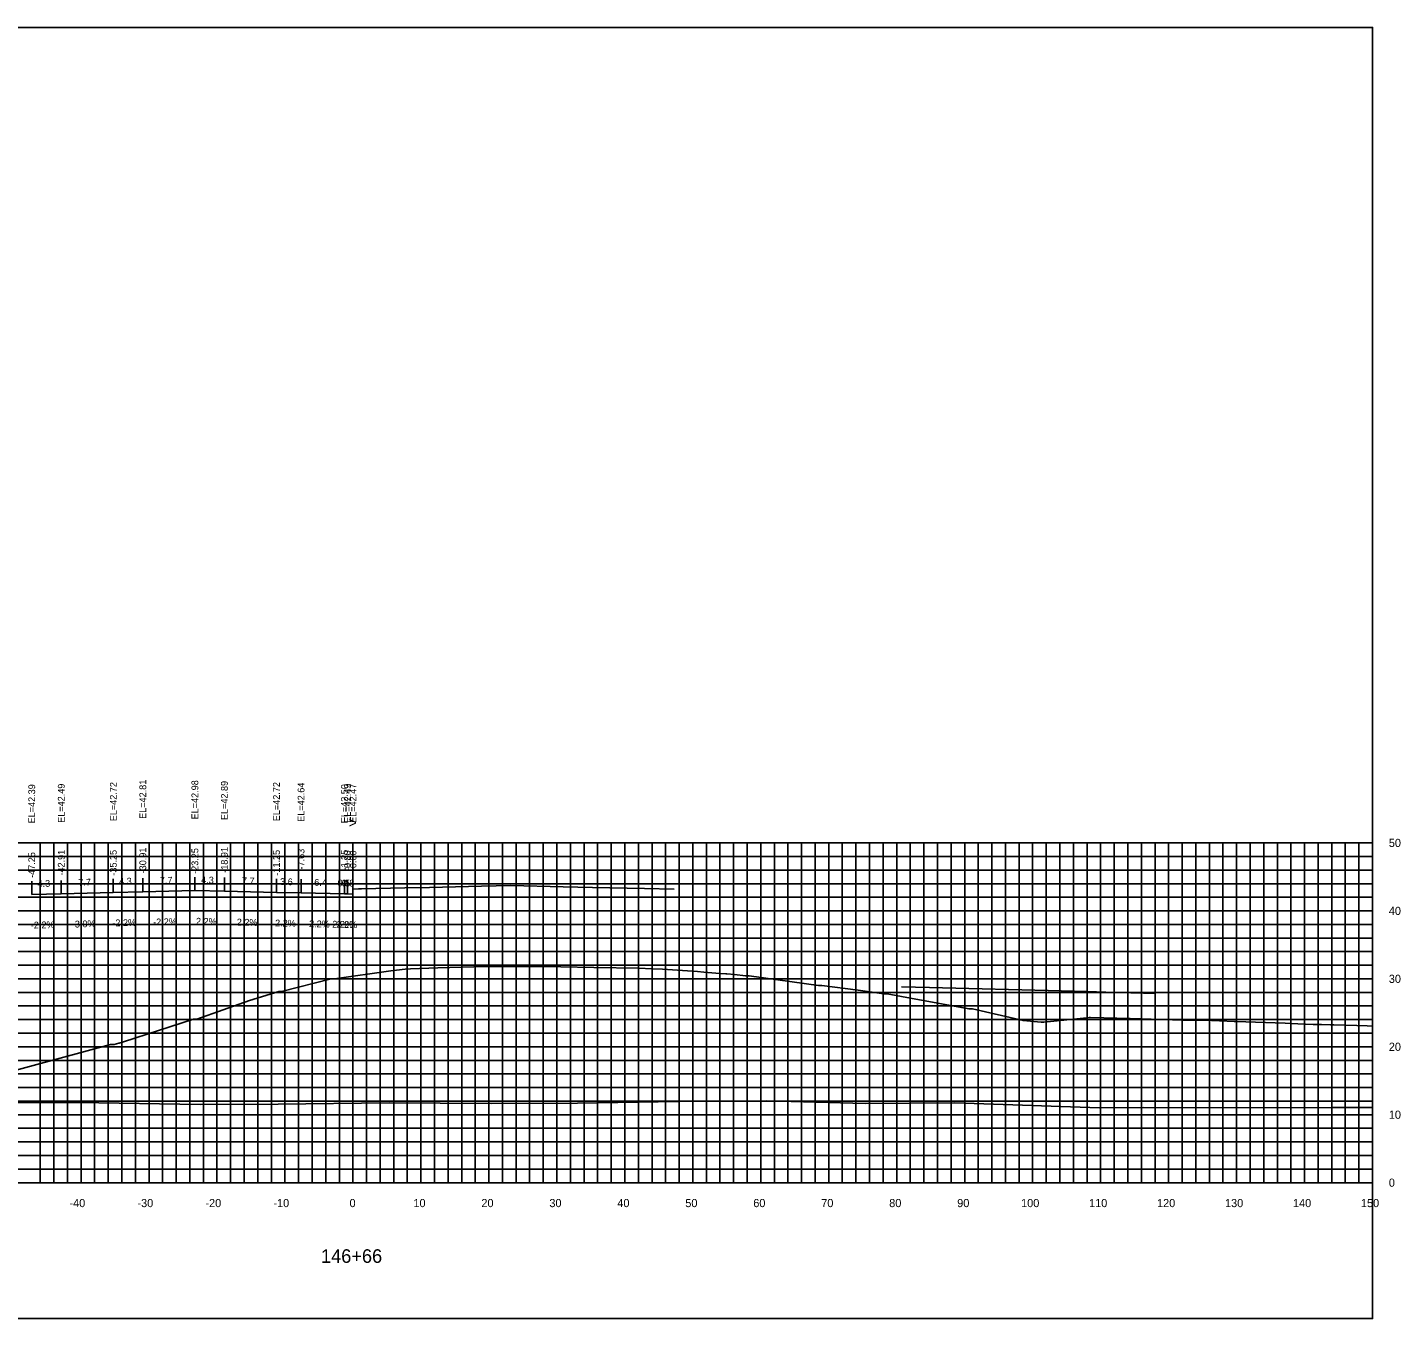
# Model space of a CAD drawing. Extents: x 1800880 to 1818864, y 245271 to 250560.
# Drawn here: x 1815699.4 to 1815901.4, y 248184.6 to 248374.6 of the extents above; entities that cross this region are included whole.
import ezdxf

# ---------------------------------------------------------------- set-up
doc = ezdxf.new("R2010")
doc.units = 0
for name, color, linetype in [('33', 7, 'Continuous'), ('ANNO-TXT', 7, 'Continuous'), ('AXIS', 7, 'Continuous'), ('CL-CNST', 7, 'Continuous'), ('DESIGN - DRAINAGE - Bridges', 7, 'Continuous'), ('Level 32', 7, 'Continuous'), ('Level 37', 7, 'Continuous'), ('Level 46', 7, 'Continuous'), ('Level 62', 7, 'Continuous'), ('SHT-BDR', 7, 'Continuous')]:
    doc.layers.add(name, color=color, linetype=linetype)

msp = doc.modelspace()

# ---------------------------------------------------------------- linework, layer by layer
at = {"layer": 'AXIS'}
msp.add_lwpolyline([(1815747.31, 248247.81), (1815748.11, 248247.82), (1815748.56, 248247.83), (1815754.94, 248247.97), (1815758.56, 248248.05), (1815766.22, 248248.22), (1815770.56, 248248.32), (1815778.22, 248248.15), (1815782.56, 248248.05), (1815790.22, 248247.89), (1815794.56, 248247.79)], dxfattribs=at)
at = {"layer": 'CL-CNST'}
msp.add_lwpolyline([(1815692.27, 248219.68), (1815711.65, 248224.92), (1815711.67, 248224.92), (1815712.2, 248224.94), (1815712.87, 248225.14), (1815712.91, 248225.15), (1815713.56, 248225.34), (1815723.84, 248228.65), (1815724.14, 248228.65), (1815724.36, 248228.65), (1815732.08, 248231.42), (1815736.43, 248232.72), (1815736.81, 248232.73), (1815744.13, 248234.61), (1815744.35, 248234.61), (1815744.6, 248234.61), (1815752.87, 248235.77), (1815754.98, 248236.01), (1815755.76, 248236.09), (1815759.81, 248236.21), (1815766.84, 248236.42), (1815770.57, 248236.39), (1815777.91, 248236.35), (1815782.75, 248236.27), (1815789.37, 248236.16), (1815791.26, 248236.09), (1815792.87, 248236.04), (1815797.99, 248235.66), (1815798.95, 248235.59), (1815801.31, 248235.4), (1815802.17, 248235.34), (1815802.34, 248235.32), (1815803.44, 248235.24), (1815805.07, 248235.05), (1815805.58, 248235.05), (1815815.82, 248233.62), (1815815.95, 248233.62), (1815816.31, 248233.63), (1815821.63, 248232.91), (1815825.41, 248232.37), (1815825.81, 248232.37), (1815825.91, 248232.37), (1815829.32, 248231.75), (1815837.94, 248230.2), (1815838.2, 248230.2), (1815838.44, 248230.2), (1815845.91, 248228.46), (1815848.57, 248228.22), (1815848.95, 248228.22), (1815855.3, 248228.88), (1815855.61, 248228.91), (1815855.81, 248228.92), (1815855.84, 248228.92), (1815861.64, 248228.76), (1815864.76, 248228.67), (1815869.44, 248228.52), (1815870.37, 248228.52), (1815871.21, 248228.52), (1815871.88, 248228.52), (1815872.41, 248228.52), (1815874.79, 248228.44), (1815874.84, 248228.44), (1815876.94, 248228.33), (1815877.18, 248228.33), (1815884.47, 248228.05), (1815886.32, 248227.99), (1815888.59, 248227.9), (1815889.78, 248227.87), (1815891.11, 248227.84), (1815891.45, 248227.83), (1815891.6, 248227.82), (1815891.63, 248227.82), (1815895, 248227.72), (1815896.5, 248227.68), (1815897.31, 248227.65)], dxfattribs=at)
at = {"layer": 'DESIGN - DRAINAGE - Bridges'}
for p, q in [((1815897.31, 248204.6), (1815897.31, 248254.6)), ((1815897.37, 248254.6), (1815897.31, 248254.6)), ((1815897.37, 248244.6), (1815897.31, 248244.6)), ((1815897.37, 248234.6), (1815897.31, 248234.6)), ((1815897.37, 248224.6), (1815897.31, 248224.6)), ((1815897.37, 248214.6), (1815897.31, 248214.6)), ((1815597.31, 248204.6), (1815897.31, 248204.6)), ((1815707.31, 248204.54), (1815707.31, 248204.6)), ((1815717.31, 248204.54), (1815717.31, 248204.6)), ((1815727.31, 248204.54), (1815727.31, 248204.6)), ((1815737.31, 248204.54), (1815737.31, 248204.6)), ((1815747.31, 248204.54), (1815747.31, 248204.6)), ((1815757.31, 248204.54), (1815757.31, 248204.6)), ((1815767.31, 248204.54), (1815767.31, 248204.6)), ((1815777.31, 248204.54), (1815777.31, 248204.6)), ((1815787.31, 248204.54), (1815787.31, 248204.6)), ((1815797.31, 248204.54), (1815797.31, 248204.6)), ((1815807.31, 248204.54), (1815807.31, 248204.6)), ((1815817.31, 248204.54), (1815817.31, 248204.6)), ((1815827.31, 248204.54), (1815827.31, 248204.6)), ((1815837.31, 248204.54), (1815837.31, 248204.6)), ((1815847.31, 248204.54), (1815847.31, 248204.6)), ((1815857.31, 248204.54), (1815857.31, 248204.6)), ((1815867.31, 248204.54), (1815867.31, 248204.6)), ((1815877.31, 248204.54), (1815877.31, 248204.6)), ((1815887.31, 248204.54), (1815887.31, 248204.6)), ((1815897.31, 248204.54), (1815897.31, 248204.6)), ((1815897.37, 248204.6), (1815897.31, 248204.6))]:
    msp.add_line(p, q, dxfattribs=at)
at = {"layer": 'Level 37'}
for p, q in [((1815700.06, 248246.99), (1815700.06, 248248.99)), ((1815704.4, 248247.09), (1815704.4, 248249.09)), ((1815712.06, 248247.32), (1815712.06, 248249.32)), ((1815716.4, 248247.42), (1815716.4, 248249.42)), ((1815724.06, 248247.58), (1815724.06, 248249.58)), ((1815728.4, 248247.49), (1815728.4, 248249.49)), ((1815736.06, 248247.32), (1815736.06, 248249.32)), ((1815739.68, 248247.24), (1815739.68, 248249.24)), ((1815746.06, 248247.1), (1815746.06, 248249.1)), ((1815746.51, 248247.09), (1815746.51, 248249.09)), ((1815747.31, 248247.07), (1815747.31, 248249.07))]:
    msp.add_line(p, q, dxfattribs=at)
msp.add_lwpolyline([(1815597.31, 248184.6), (1815897.31, 248184.6), (1815897.31, 248374.6), (1815597.31, 248374.6)], close=True, dxfattribs=at)
at = {"layer": 'Level 46'}
for p, q in [((1815597.31, 248254.6), (1815897.31, 248254.6)), ((1815701.31, 248204.6), (1815701.31, 248254.6)), ((1815703.31, 248204.6), (1815703.31, 248254.6)), ((1815705.31, 248204.6), (1815705.31, 248254.6)), ((1815707.31, 248204.6), (1815707.31, 248254.6)), ((1815709.31, 248204.6), (1815709.31, 248254.6)), ((1815711.31, 248204.6), (1815711.31, 248254.6)), ((1815713.31, 248204.6), (1815713.31, 248254.6)), ((1815715.31, 248204.6), (1815715.31, 248254.6)), ((1815717.31, 248204.6), (1815717.31, 248254.6)), ((1815719.31, 248204.6), (1815719.31, 248254.6)), ((1815721.31, 248204.6), (1815721.31, 248254.6)), ((1815723.31, 248204.6), (1815723.31, 248254.6)), ((1815725.31, 248204.6), (1815725.31, 248254.6)), ((1815727.31, 248204.6), (1815727.31, 248254.6)), ((1815729.31, 248204.6), (1815729.31, 248254.6)), ((1815731.31, 248204.6), (1815731.31, 248254.6)), ((1815733.31, 248204.6), (1815733.31, 248254.6)), ((1815735.31, 248204.6), (1815735.31, 248254.6)), ((1815737.31, 248204.6), (1815737.31, 248254.6)), ((1815739.31, 248204.6), (1815739.31, 248254.6)), ((1815741.31, 248204.6), (1815741.31, 248254.6)), ((1815743.31, 248204.6), (1815743.31, 248254.6)), ((1815745.31, 248204.6), (1815745.31, 248254.6)), ((1815747.31, 248204.6), (1815747.31, 248254.6)), ((1815749.31, 248204.6), (1815749.31, 248254.6)), ((1815751.31, 248204.6), (1815751.31, 248254.6)), ((1815753.31, 248204.6), (1815753.31, 248254.6)), ((1815755.31, 248204.6), (1815755.31, 248254.6)), ((1815757.31, 248204.6), (1815757.31, 248254.6)), ((1815759.31, 248204.6), (1815759.31, 248254.6)), ((1815761.31, 248204.6), (1815761.31, 248254.6)), ((1815763.31, 248204.6), (1815763.31, 248254.6)), ((1815765.31, 248204.6), (1815765.31, 248254.6)), ((1815767.31, 248204.6), (1815767.31, 248254.6)), ((1815769.31, 248204.6), (1815769.31, 248254.6)), ((1815771.31, 248204.6), (1815771.31, 248254.6)), ((1815773.31, 248204.6), (1815773.31, 248254.6)), ((1815775.31, 248204.6), (1815775.31, 248254.6)), ((1815777.31, 248204.6), (1815777.31, 248254.6)), ((1815779.31, 248204.6), (1815779.31, 248254.6)), ((1815781.31, 248204.6), (1815781.31, 248254.6)), ((1815783.31, 248204.6), (1815783.31, 248254.6)), ((1815785.31, 248204.6), (1815785.31, 248254.6)), ((1815787.31, 248204.6), (1815787.31, 248254.6)), ((1815789.31, 248204.6), (1815789.31, 248254.6)), ((1815791.31, 248204.6), (1815791.31, 248254.6)), ((1815793.31, 248204.6), (1815793.31, 248254.6)), ((1815795.31, 248204.6), (1815795.31, 248254.6)), ((1815797.31, 248204.6), (1815797.31, 248254.6)), ((1815799.31, 248204.6), (1815799.31, 248254.6)), ((1815801.31, 248204.6), (1815801.31, 248254.6)), ((1815803.31, 248204.6), (1815803.31, 248254.6)), ((1815805.31, 248204.6), (1815805.31, 248254.6)), ((1815807.31, 248204.6), (1815807.31, 248254.6)), ((1815809.31, 248204.6), (1815809.31, 248254.6)), ((1815811.31, 248204.6), (1815811.31, 248254.6)), ((1815813.31, 248204.6), (1815813.31, 248254.6)), ((1815815.31, 248204.6), (1815815.31, 248254.6)), ((1815817.31, 248204.6), (1815817.31, 248254.6)), ((1815819.31, 248204.6), (1815819.31, 248254.6)), ((1815821.31, 248204.6), (1815821.31, 248254.6)), ((1815823.31, 248204.6), (1815823.31, 248254.6)), ((1815825.31, 248204.6), (1815825.31, 248254.6)), ((1815827.31, 248204.6), (1815827.31, 248254.6)), ((1815829.31, 248204.6), (1815829.31, 248254.6)), ((1815831.31, 248204.6), (1815831.31, 248254.6)), ((1815833.31, 248204.6), (1815833.31, 248254.6)), ((1815835.31, 248204.6), (1815835.31, 248254.6)), ((1815837.31, 248204.6), (1815837.31, 248254.6)), ((1815839.31, 248204.6), (1815839.31, 248254.6)), ((1815841.31, 248204.6), (1815841.31, 248254.6)), ((1815843.31, 248204.6), (1815843.31, 248254.6)), ((1815845.31, 248204.6), (1815845.31, 248254.6)), ((1815847.31, 248204.6), (1815847.31, 248254.6)), ((1815849.31, 248204.6), (1815849.31, 248254.6)), ((1815851.31, 248204.6), (1815851.31, 248254.6)), ((1815853.31, 248204.6), (1815853.31, 248254.6)), ((1815855.31, 248204.6), (1815855.31, 248254.6)), ((1815857.31, 248204.6), (1815857.31, 248254.6)), ((1815859.31, 248204.6), (1815859.31, 248254.6)), ((1815861.31, 248204.6), (1815861.31, 248254.6)), ((1815863.31, 248204.6), (1815863.31, 248254.6)), ((1815865.31, 248204.6), (1815865.31, 248254.6)), ((1815867.31, 248204.6), (1815867.31, 248254.6)), ((1815869.31, 248204.6), (1815869.31, 248254.6)), ((1815871.31, 248204.6), (1815871.31, 248254.6)), ((1815873.31, 248204.6), (1815873.31, 248254.6)), ((1815875.31, 248204.6), (1815875.31, 248254.6)), ((1815877.31, 248204.6), (1815877.31, 248254.6)), ((1815879.31, 248204.6), (1815879.31, 248254.6)), ((1815881.31, 248204.6), (1815881.31, 248254.6)), ((1815883.31, 248204.6), (1815883.31, 248254.6)), ((1815885.31, 248204.6), (1815885.31, 248254.6)), ((1815887.31, 248204.6), (1815887.31, 248254.6)), ((1815889.31, 248204.6), (1815889.31, 248254.6)), ((1815891.31, 248204.6), (1815891.31, 248254.6)), ((1815893.31, 248204.6), (1815893.31, 248254.6)), ((1815895.31, 248204.6), (1815895.31, 248254.6)), ((1815897.31, 248204.6), (1815897.31, 248254.6)), ((1815597.31, 248252.6), (1815897.31, 248252.6)), ((1815597.31, 248250.6), (1815897.31, 248250.6)), ((1815597.31, 248248.6), (1815897.31, 248248.6)), ((1815597.31, 248246.6), (1815897.31, 248246.6)), ((1815597.31, 248244.6), (1815897.31, 248244.6)), ((1815597.31, 248242.6), (1815897.31, 248242.6)), ((1815597.31, 248240.6), (1815897.31, 248240.6)), ((1815597.31, 248238.6), (1815897.31, 248238.6)), ((1815597.31, 248236.6), (1815897.31, 248236.6)), ((1815597.31, 248234.6), (1815897.31, 248234.6)), ((1815597.31, 248232.6), (1815897.31, 248232.6)), ((1815597.31, 248230.6), (1815897.31, 248230.6)), ((1815597.31, 248228.6), (1815897.31, 248228.6)), ((1815597.31, 248226.6), (1815897.31, 248226.6)), ((1815597.31, 248224.6), (1815897.31, 248224.6)), ((1815597.31, 248222.6), (1815897.31, 248222.6)), ((1815597.31, 248220.6), (1815897.31, 248220.6)), ((1815597.31, 248218.6), (1815897.31, 248218.6)), ((1815597.31, 248216.6), (1815897.31, 248216.6)), ((1815597.31, 248214.6), (1815897.31, 248214.6)), ((1815597.31, 248212.6), (1815897.31, 248212.6)), ((1815597.31, 248210.6), (1815897.31, 248210.6)), ((1815597.31, 248208.6), (1815897.31, 248208.6)), ((1815597.31, 248206.6), (1815897.31, 248206.6)), ((1815597.31, 248204.6), (1815897.31, 248204.6))]:
    msp.add_line(p, q, dxfattribs=at)
at = {"layer": 'Level 62'}
for points in [[(1815700.06, 248246.99), (1815704.4, 248247.09), (1815712.06, 248247.32), (1815716.4, 248247.42), (1815724.06, 248247.58), (1815728.4, 248247.49), (1815736.06, 248247.32), (1815739.68, 248247.24), (1815746.06, 248247.1), (1815746.51, 248247.09), (1815747.31, 248247.07)], [(1815828.03, 248233.43), (1815832.13, 248233.32), (1815834.04, 248233.27), (1815849.58, 248232.87), (1815855.39, 248232.71), (1815858.1, 248232.64), (1815865.44, 248232.45)], [(1815597.31, 248216.62), (1815613.84, 248216.5), (1815617.19, 248216.51), (1815641.6, 248216.33), (1815647.46, 248216.35), (1815669.35, 248216.29), (1815677.35, 248216.32), (1815697.11, 248216.35), (1815706.96, 248216.4), (1815724.86, 248216.09), (1815736.32, 248216.16), (1815752.62, 248216.33), (1815767.64, 248216.23), (1815780.37, 248216.31), (1815795.19, 248216.56), (1815808.13, 248216.64), (1815822.69, 248216.24), (1815835.88, 248216.33), (1815857.13, 248215.59), (1815863.64, 248215.64), (1815885.26, 248215.63), (1815891.39, 248215.67), (1815897.31, 248215.67)]]:
    msp.add_lwpolyline(points, dxfattribs=at)

# ---------------------------------------------------------------- texts
for s, p in [('-40', (1815705.61, 248201)), ('-30', (1815715.61, 248201)), ('-20', (1815725.61, 248201)), ('-10', (1815735.61, 248201)), ('0', (1815746.81, 248201)), ('10', (1815756.21, 248201)), ('20', (1815766.21, 248201)), ('30', (1815776.21, 248201)), ('40', (1815786.21, 248201)), ('50', (1815796.21, 248201)), ('60', (1815806.21, 248201)), ('70', (1815816.21, 248201)), ('80', (1815826.21, 248201)), ('90', (1815836.21, 248201)), ('100', (1815845.61, 248201)), ('110', (1815855.61, 248201)), ('120', (1815865.61, 248201)), ('130', (1815875.61, 248201)), ('140', (1815885.61, 248201)), ('150', (1815895.61, 248201))]:
    msp.add_text(s, height=1.2).set_placement(p)
at = {"layer": '33'}
for s, p in [('50', (1815899.71, 248254)), ('40', (1815899.71, 248244)), ('30', (1815899.71, 248234)), ('20', (1815899.71, 248224)), ('10', (1815899.71, 248214)), ('0', (1815899.71, 248204))]:
    msp.add_text(s, height=1.2, dxfattribs=at).set_placement(p)
at = {"layer": 'ANNO-TXT'}
for s, rotation, p in [('7.7', 1.2603, (1815718.92, 248248.57)), ('4.3', 358.7397, (1815724.97, 248248.66)), ('4.3', 1.2603, (1815700.92, 248248.11)), ('7.7', 1.7321, (1815706.92, 248248.27)), ('4.3', 1.2603, (1815712.92, 248248.44)), ('7.7', 358.7397, (1815730.97, 248248.53)), ('3.6', 358.7397, (1815736.59, 248248.41)), ('6.4', 358.7397, (1815741.61, 248248.3)), ('0.5', 358.7397, (1815745.03, 248248.22)), ('0.8', 358.7397, (1815745.65, 248248.21)), ('2.2%', 358.7397, (1815724.21, 248242.58)), ('-2.2%', 1.2603, (1815699.93, 248241.99)), ('-3.0%', 1.7321, (1815705.97, 248242.13)), ('-2.2%', 1.2603, (1815711.93, 248242.32)), ('-2.2%', 1.2603, (1815717.93, 248242.45)), ('2.2%', 358.7397, (1815730.21, 248242.45)), ('2.2%', 358.7397, (1815735.85, 248242.32)), ('2.2%', 358.7397, (1815740.85, 248242.21)), ('2.2%', 358.7397, (1815744.26, 248242.14)), ('2.2%', 358.7397, (1815744.89, 248242.13))]:
    msp.add_text(s, height=1, rotation=rotation, dxfattribs=at).set_placement(p)
at = {"layer": 'DESIGN - DRAINAGE - Bridges'}
msp.add_text('>', height=1.5, dxfattribs=at).set_placement((1815746.7, 248256.85))
at = {"layer": 'Level 32'}
msp.add_text('146+66', height=2, dxfattribs=at).set_placement((1815742.61, 248192.8))
at = {"layer": 'SHT-BDR'}
for s, p in [('EL=42.81', (1815716.9, 248258.14)), ('EL=42.98', (1815724.56, 248258.06)), ('EL=42.39', (1815700.56, 248257.47)), ('EL=42.49', (1815704.9, 248257.56)), ('EL=42.72', (1815712.56, 248257.79)), ('EL=42.89', (1815728.9, 248257.96)), ('EL=42.72', (1815736.56, 248257.79)), ('EL=42.64', (1815740.18, 248257.71)), ('EL=42.50', (1815746.56, 248257.49)), ('EL=42.49', (1815747.01, 248257.56)), ('EL=42.47', (1815747.81, 248257.55)), ('-30.91', (1815716.9, 248250.12)), ('-23.25', (1815724.56, 248250.04)), ('-18.91', (1815728.9, 248250.2)), ('-7.63', (1815740.18, 248250.69)), ('-47.25', (1815700.56, 248249.45)), ('-42.91', (1815704.9, 248249.8)), ('-35.25', (1815712.56, 248249.78)), ('-11.25', (1815736.56, 248249.78)), ('-1.25', (1815746.56, 248250.55)), ('-0.80', (1815747.01, 248250.46)), ('-0.00', (1815747.81, 248250.44))]:
    msp.add_text(s, height=1, rotation=90, dxfattribs=at).set_placement(p)

doc.saveas('drawing.dxf')
